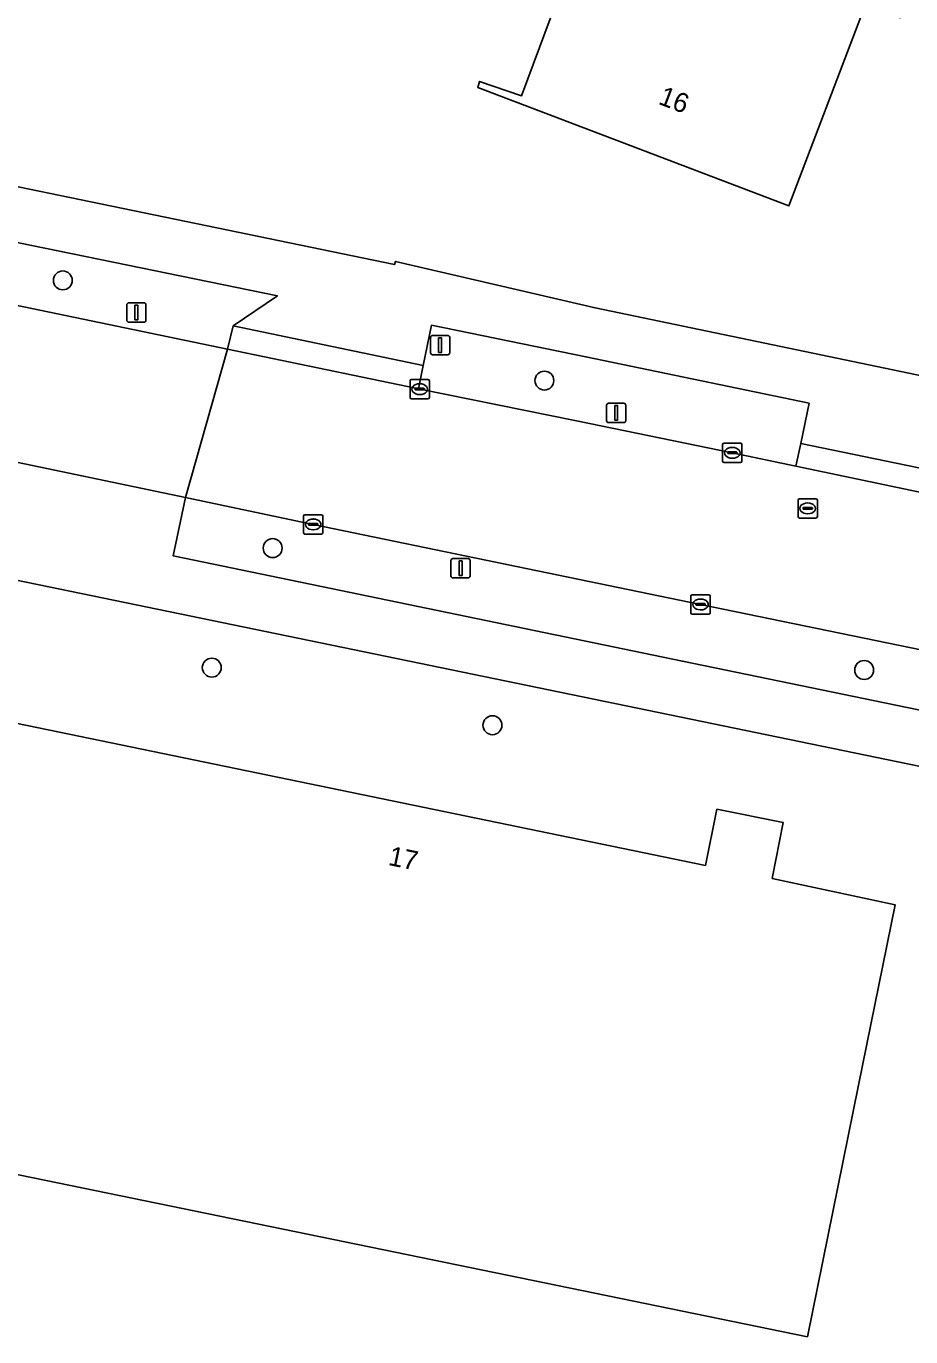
# Model space of a CAD drawing. Extents: x 157692 to 159674, y 381452 to 383291.
# Drawn here: x 158292 to 158337.7, y 382487 to 382554.7 of the extents above; entities that cross this region are included whole.
import ezdxf

# ---------------------------------------------------------------- set-up
doc = ezdxf.new("R2010")
doc.units = 0
for name, color, linetype in [('IMGEO_Berm_groen', 7, 'Continuous'), ('IMGEO_Boom', 7, 'Continuous'), ('IMGEO_Erf', 7, 'Continuous'), ('IMGEO_Kolk', 7, 'Continuous'), ('IMGEO_Lichtmast', 7, 'Continuous'), ('IMGEO_Pand', 7, 'Continuous'), ('IMGEO_Pand_nummerreeks', 7, 'Continuous'), ('IMGEO_Rijbaan_lokaal_gesloten', 7, 'Continuous'), ('IMGEO_Rioolput', 7, 'Continuous'), ('IMGEO_Verkeersbordpaal', 7, 'Continuous'), ('IMGEO_Voetpad_open', 7, 'Continuous')]:
    doc.layers.add(name, color=color, linetype=linetype)

msp = doc.modelspace()

# ---------------------------------------------------------------- linework, layer by layer
at = {"layer": 'IMGEO_Berm_groen'}
for points in [[(158285.883, 382544.714), (158285.48, 382542.785), (158285.228, 382541.605), (158302.415, 382538.043), (158302.697, 382539.25), (158304.989, 382540.809)], [(158332.478, 382535.245), (158320.944, 382537.65), (158312.955, 382539.284), (158312.529, 382537.196), (158312.285, 382535.999), (158320.449, 382534.334), (158328.512, 382532.685), (158331.802, 382531.993), (158332.059, 382533.173)], [(158348.451, 382519.172), (158348.728, 382520.358), (158347.973, 382520.508), (158326.867, 382524.85), (158306.84, 382528.987), (158300.233, 382530.369), (158299.595, 382527.37), (158325.936, 382521.917), (158348.088, 382517.356)]]:
    msp.add_lwpolyline(points, close=True, dxfattribs=at)
at = {"layer": 'IMGEO_Boom'}
for centre in [(158293.896, 382541.599), (158318.796, 382536.419), (158304.747, 382527.763), (158301.599, 382521.583), (158335.33, 382521.46), (158316.11, 382518.605)]:
    msp.add_circle(centre, 0.489, dxfattribs=at)
at = {"layer": 'IMGEO_Erf'}
for points in [[(158344.719, 382591.729), (158338.212, 382560.072), (158337.205, 382555.174), (158335.303, 382555.586), (158331.44, 382545.446), (158315.348, 382551.576), (158315.447, 382551.883), (158317.616, 382551.14), (158319.143, 382555.256), (158318.495, 382555.381), (158318.99, 382557.933), (158320.06, 382557.725), (158320.393, 382558.625), (158318.987, 382558.898), (158319.99, 382563.797), (158321.085, 382569.145), (158315.205, 382570.331), (158316.212, 382575.229), (158320.622, 382596.681)], [(158282.608, 382497.216), (158283.179, 382500), (158286.343, 382515.416), (158287.199, 382519.584), (158327.119, 382511.361), (158327.717, 382514.268), (158331.148, 382513.575), (158330.573, 382510.691), (158336.933, 382509.322), (158335.04, 382500), (158332.399, 382486.997)]]:
    msp.add_lwpolyline(points, close=True, dxfattribs=at)
for points in [[(158195.722, 382566.191), (158274.782, 382549.891), (158311.051, 382542.412), (158311.095, 382542.581), (158321.419, 382540.176), (158391.337, 382525.614), (158405.273, 382522.711), (158421.57, 382519.396), (158421.623, 382519.691), (158430.232, 382517.917), (158430.22, 382517.771), (158448.226, 382514.066), (158448.261, 382514.179), (158456.419, 382512.52)], [(158458.989, 382487.647), (158450.596, 382489.334), (158438.61, 382491.745), (158439.424, 382495.671), (158432.629, 382497.066), (158418.401, 382499.986), (158418.333, 382500), (158413.381, 382501.016), (158406.934, 382502.34), (158402.173, 382503.317), (158400.677, 382503.624), (158376.192, 382508.649), (158371.058, 382509.707), (158361.312, 382511.716), (158360.284, 382511.928), (158352.753, 382513.48), (158347.768, 382514.508), (158288.641, 382526.697), (158286.766, 382527.066)]]:
    msp.add_lwpolyline(points, dxfattribs=at)
at = {"layer": 'IMGEO_Kolk'}
for p, q in [((158311.925, 382536.477), (158312.777, 382536.477)), ((158311.85, 382535.551), (158311.85, 382536.403)), ((158312.109, 382535.971), (158312.109, 382535.983)), ((158312.547, 382535.934), (158312.149, 382535.934)), ((158312.152, 382536.02), (158312.55, 382536.02)), ((158312.338, 382536.257), (158312.363, 382536.257)), ((158312.593, 382535.983), (158312.593, 382535.971)), ((158312.851, 382536.403), (158312.851, 382535.551)), ((158312.777, 382535.477), (158311.925, 382535.477)), ((158312.361, 382535.697), (158312.336, 382535.697)), ((158328.011, 382532.26), (158328.011, 382533.112)), ((158328.086, 382533.186), (158328.938, 382533.186)), ((158329.012, 382533.112), (158329.012, 382532.26)), ((158328.27, 382532.68), (158328.27, 382532.692)), ((158328.708, 382532.643), (158328.31, 382532.643)), ((158328.313, 382532.729), (158328.711, 382532.729)), ((158328.499, 382532.966), (158328.524, 382532.966)), ((158328.754, 382532.692), (158328.754, 382532.68)), ((158328.938, 382532.186), (158328.086, 382532.186)), ((158328.522, 382532.406), (158328.497, 382532.406)), ((158306.343, 382528.56), (158306.343, 382529.412)), ((158306.418, 382529.486), (158307.27, 382529.486)), ((158306.645, 382529.029), (158307.043, 382529.029)), ((158306.831, 382529.266), (158306.856, 382529.266)), ((158307.344, 382529.412), (158307.344, 382528.56)), ((158307.27, 382528.486), (158306.418, 382528.486)), ((158306.602, 382528.98), (158306.602, 382528.992)), ((158307.04, 382528.943), (158306.642, 382528.943)), ((158306.854, 382528.706), (158306.829, 382528.706)), ((158307.086, 382528.992), (158307.086, 382528.98)), ((158326.37, 382524.423), (158326.37, 382525.275)), ((158326.445, 382525.349), (158327.297, 382525.349)), ((158326.858, 382525.129), (158326.883, 382525.129)), ((158327.371, 382525.275), (158327.371, 382524.423)), ((158327.297, 382524.349), (158326.445, 382524.349)), ((158326.629, 382524.843), (158326.629, 382524.855)), ((158327.067, 382524.806), (158326.669, 382524.806)), ((158326.672, 382524.892), (158327.07, 382524.892)), ((158326.881, 382524.569), (158326.856, 382524.569)), ((158327.113, 382524.855), (158327.113, 382524.843))]:
    msp.add_line(p, q, dxfattribs=at)
for points in [[(158311.925, 382536.477), (158312.777, 382536.477)], [(158311.85, 382535.551), (158311.85, 382536.403)], [(158312.851, 382536.403), (158312.851, 382535.551)], [(158312.777, 382535.477), (158311.925, 382535.477)], [(158328.011, 382532.26), (158328.011, 382533.112)], [(158328.086, 382533.186), (158328.938, 382533.186)], [(158329.012, 382533.112), (158329.012, 382532.26)], [(158328.938, 382532.186), (158328.086, 382532.186)], [(158306.343, 382528.56), (158306.343, 382529.412)], [(158306.418, 382529.486), (158307.27, 382529.486)], [(158307.344, 382529.412), (158307.344, 382528.56)], [(158307.27, 382528.486), (158306.418, 382528.486)], [(158326.37, 382524.423), (158326.37, 382525.275)], [(158326.445, 382525.349), (158327.297, 382525.349)], [(158327.371, 382525.275), (158327.371, 382524.423)], [(158327.297, 382524.349), (158326.445, 382524.349)]]:
    msp.add_lwpolyline(points, dxfattribs=at)
for centre, radius, start, end in [((158311.927, 382536.401), 0.0765, 91.55205, 178.44795), ((158311.927, 382536.401), 0.0765, 91.55205, 178.44795), ((158312.775, 382536.401), 0.0765, 1.55205, 88.44795), ((158312.775, 382536.401), 0.0765, 1.55205, 88.44795), ((158312.149, 382535.98), 0.0403, 85.87752, 175.75265), ((158312.146, 382535.97), 0.0366, 178.93798, 274.71019), ((158312.55, 382535.977), 0.043, 264.86636, 352.45326), ((158312.554, 382535.982), 0.0386, 1.73085, 96.63898), ((158311.927, 382535.553), 0.0765, 181.55205, 268.44795), ((158311.927, 382535.553), 0.0765, 181.55205, 268.44795), ((158312.775, 382535.553), 0.0765, 271.55205, 358.44795), ((158312.775, 382535.553), 0.0765, 271.55205, 358.44795), ((158328.088, 382533.11), 0.0765, 91.55205, 178.44795), ((158328.088, 382533.11), 0.0765, 91.55205, 178.44795), ((158328.936, 382533.11), 0.0765, 1.55205, 88.44795), ((158328.936, 382533.11), 0.0765, 1.55205, 88.44795), ((158328.31, 382532.689), 0.0403, 85.87752, 175.75265), ((158328.307, 382532.679), 0.0366, 178.93798, 274.71019), ((158328.711, 382532.686), 0.043, 264.86636, 352.45326), ((158328.715, 382532.691), 0.0386, 1.73085, 96.63898), ((158328.088, 382532.262), 0.0765, 181.55205, 268.44795), ((158328.088, 382532.262), 0.0765, 181.55205, 268.44795), ((158328.936, 382532.262), 0.0765, 271.55205, 358.44795), ((158328.936, 382532.262), 0.0765, 271.55205, 358.44795), ((158306.42, 382529.41), 0.0765, 91.55205, 178.44795), ((158306.42, 382529.41), 0.0765, 91.55205, 178.44795), ((158306.642, 382528.989), 0.0403, 85.87752, 175.75265), ((158307.047, 382528.991), 0.0386, 1.73085, 96.63898), ((158307.268, 382529.41), 0.0765, 1.55205, 88.44795), ((158307.268, 382529.41), 0.0765, 1.55205, 88.44795), ((158306.42, 382528.562), 0.0765, 181.55205, 268.44795), ((158306.42, 382528.562), 0.0765, 181.55205, 268.44795), ((158306.639, 382528.979), 0.0366, 178.93798, 274.71019), ((158307.043, 382528.986), 0.043, 264.86636, 352.45326), ((158307.268, 382528.562), 0.0765, 271.55205, 358.44795), ((158307.268, 382528.562), 0.0765, 271.55205, 358.44795), ((158326.447, 382525.273), 0.0765, 91.55205, 178.44795), ((158326.447, 382525.273), 0.0765, 91.55205, 178.44795), ((158327.295, 382525.273), 0.0765, 1.55205, 88.44795), ((158327.295, 382525.273), 0.0765, 1.55205, 88.44795), ((158326.447, 382524.425), 0.0765, 181.55205, 268.44795), ((158326.447, 382524.425), 0.0765, 181.55205, 268.44795), ((158326.669, 382524.852), 0.0403, 85.87752, 175.75265), ((158326.666, 382524.842), 0.0366, 178.93798, 274.71019), ((158327.07, 382524.849), 0.043, 264.86636, 352.45326), ((158327.074, 382524.854), 0.0386, 1.73085, 96.63898), ((158327.295, 382524.425), 0.0765, 271.55205, 358.44795), ((158327.295, 382524.425), 0.0765, 271.55205, 358.44795)]:
    msp.add_arc(centre, radius, start, end, dxfattribs=at)
for centre, major_axis, ratio, start_param, end_param in [((158312.337, 382535.977), (-0.387, 0.002), 0.722429, 4.712389, 7.853982), ((158312.362, 382535.977), (-0.39, 0.002), 0.717154, 1.570796, 4.712389), ((158328.498, 382532.686), (-0.387, 0.002), 0.722429, 4.712389, 7.853982), ((158328.523, 382532.686), (-0.39, 0.002), 0.717154, 1.570796, 4.712389), ((158306.83, 382528.986), (-0.387, 0.002), 0.722429, 4.712389, 7.853982), ((158306.855, 382528.986), (-0.39, 0.002), 0.717154, 1.570796, 4.712389), ((158326.857, 382524.849), (-0.387, 0.002), 0.722429, 4.712389, 7.853982), ((158326.882, 382524.849), (-0.39, 0.002), 0.717154, 1.570796, 4.712389)]:
    msp.add_ellipse(centre, major_axis=major_axis, ratio=ratio, start_param=start_param, end_param=end_param, dxfattribs=at)
at = {"layer": 'IMGEO_Lichtmast'}
for p, q in [((158313.967, 382526.322), (158313.967, 382527.122)), ((158313.967, 382527.122), (158313.967, 382526.322)), ((158314.067, 382527.222), (158314.857, 382527.222)), ((158314.857, 382527.222), (158314.067, 382527.222)), ((158314.957, 382527.122), (158314.957, 382526.322)), ((158314.957, 382526.322), (158314.957, 382527.122)), ((158314.857, 382526.222), (158314.067, 382526.222)), ((158314.067, 382526.222), (158314.857, 382526.222))]:
    msp.add_line(p, q, dxfattribs=at)
msp.add_lwpolyline([(158314.387, 382527.097), (158314.537, 382527.097), (158314.537, 382526.347), (158314.387, 382526.347), (158314.387, 382527.097)], dxfattribs=at)
for centre, start, end in [((158314.067, 382527.122), 90, 180), ((158314.067, 382527.122), 90, 180), ((158314.857, 382527.122), 0, 90), ((158314.857, 382527.122), 360, 90), ((158314.067, 382526.322), 180, 270), ((158314.067, 382526.322), 180, 270), ((158314.857, 382526.322), 270, 0), ((158314.857, 382526.322), 270, 0)]:
    msp.add_arc(centre, 0.1, start, end, dxfattribs=at)
at = {"layer": 'IMGEO_Pand'}
for points in [[(158319.99, 382563.797), (158318.987, 382558.898), (158320.393, 382558.625), (158320.06, 382557.725), (158318.99, 382557.933), (158318.495, 382555.381), (158319.143, 382555.256), (158317.616, 382551.14), (158315.447, 382551.883), (158315.348, 382551.576), (158331.44, 382545.446), (158335.303, 382555.586), (158337.205, 382555.174), (158338.212, 382560.072), (158344.719, 382591.729), (158320.622, 382596.681), (158316.212, 382575.229), (158315.205, 382570.331), (158321.085, 382569.145)], [(158286.343, 382515.416), (158283.179, 382500), (158282.608, 382497.216), (158332.399, 382486.997), (158335.04, 382500), (158336.933, 382509.322), (158330.573, 382510.691), (158331.148, 382513.575), (158327.717, 382514.268), (158327.119, 382511.361), (158287.199, 382519.584)]]:
    msp.add_lwpolyline(points, close=True, dxfattribs=at)
at = {"layer": 'IMGEO_Rijbaan_lokaal_gesloten'}
for points in [[(158185.305, 382550.409), (158192.209, 382549.881), (158194.28, 382549.723), (158195.875, 382549.606), (158197.514, 382549.46), (158198.742, 382549.325), (158207.155, 382548.401), (158218.614, 382547.142), (158219.845, 382546.957), (158221.185, 382546.711), (158237.723, 382543.32), (158240.875, 382542.65), (158242.179, 382542.381), (158248.059, 382541.17), (158259.953, 382538.72), (158260.015, 382538.714), (158289.255, 382532.72), (158289.761, 382532.565), (158290.003, 382532.509), (158300.233, 382530.369), (158302.415, 382538.043), (158285.228, 382541.605)], [(158339.525, 382530.385), (158331.802, 382531.993), (158328.512, 382532.685), (158320.449, 382534.334), (158312.285, 382535.999), (158311.71, 382536.116), (158302.415, 382538.043), (158300.233, 382530.369), (158306.84, 382528.987), (158326.867, 382524.85), (158347.973, 382520.508)]]:
    msp.add_lwpolyline(points, dxfattribs=at)
at = {"layer": 'IMGEO_Rioolput'}
for p, q in [((158331.911, 382529.388), (158331.911, 382530.24)), ((158331.986, 382530.314), (158332.838, 382530.314)), ((158332.17, 382529.808), (158332.17, 382529.82)), ((158332.608, 382529.771), (158332.21, 382529.771)), ((158332.213, 382529.857), (158332.611, 382529.857)), ((158332.399, 382530.094), (158332.424, 382530.094)), ((158332.654, 382529.82), (158332.654, 382529.808)), ((158332.912, 382530.24), (158332.912, 382529.388)), ((158332.838, 382529.314), (158331.986, 382529.314)), ((158332.422, 382529.534), (158332.397, 382529.534))]:
    msp.add_line(p, q, dxfattribs=at)
for points in [[(158331.911, 382529.388), (158331.911, 382530.24)], [(158331.986, 382530.314), (158332.838, 382530.314)], [(158332.912, 382530.24), (158332.912, 382529.388)], [(158332.838, 382529.314), (158331.986, 382529.314)]]:
    msp.add_lwpolyline(points, dxfattribs=at)
for centre, radius, start, end in [((158331.988, 382530.238), 0.0765, 91.55205, 178.44795), ((158331.988, 382530.238), 0.0765, 91.55205, 178.44795), ((158332.21, 382529.817), 0.0403, 85.87752, 175.75265), ((158332.207, 382529.807), 0.0366, 178.93798, 274.71019), ((158332.611, 382529.814), 0.043, 264.86636, 352.45326), ((158332.615, 382529.819), 0.0386, 1.73085, 96.63898), ((158332.836, 382530.238), 0.0765, 1.55205, 88.44795), ((158332.836, 382530.238), 0.0765, 1.55205, 88.44795), ((158331.988, 382529.39), 0.0765, 181.55205, 268.44795), ((158331.988, 382529.39), 0.0765, 181.55205, 268.44795), ((158332.836, 382529.39), 0.0765, 271.55205, 358.44795), ((158332.836, 382529.39), 0.0765, 271.55205, 358.44795)]:
    msp.add_arc(centre, radius, start, end, dxfattribs=at)
for centre, major_axis, ratio, start_param, end_param in [((158332.398, 382529.814), (-0.387, 0.002), 0.722429, 4.712389, 7.853982), ((158332.423, 382529.814), (-0.39, 0.002), 0.717154, 1.570796, 4.712389)]:
    msp.add_ellipse(centre, major_axis=major_axis, ratio=ratio, start_param=start_param, end_param=end_param, dxfattribs=at)
at = {"layer": 'IMGEO_Verkeersbordpaal'}
for p, q in [((158297.207, 382539.539), (158297.207, 382540.339)), ((158297.207, 382540.339), (158297.207, 382539.539)), ((158297.307, 382540.439), (158298.097, 382540.439)), ((158298.097, 382540.439), (158297.307, 382540.439)), ((158298.197, 382540.339), (158298.197, 382539.539)), ((158298.197, 382539.539), (158298.197, 382540.339)), ((158298.097, 382539.439), (158297.307, 382539.439)), ((158297.307, 382539.439), (158298.097, 382539.439)), ((158312.909, 382537.853), (158312.909, 382538.653)), ((158312.909, 382538.653), (158312.909, 382537.853)), ((158313.009, 382538.753), (158313.799, 382538.753)), ((158313.799, 382538.753), (158313.009, 382538.753)), ((158313.899, 382538.653), (158313.899, 382537.853)), ((158313.899, 382537.853), (158313.899, 382538.653)), ((158313.799, 382537.753), (158313.009, 382537.753)), ((158313.009, 382537.753), (158313.799, 382537.753)), ((158322.014, 382534.35), (158322.014, 382535.15)), ((158322.014, 382535.15), (158322.014, 382534.35)), ((158322.114, 382535.25), (158322.904, 382535.25)), ((158322.904, 382535.25), (158322.114, 382535.25)), ((158323.004, 382535.15), (158323.004, 382534.35)), ((158323.004, 382534.35), (158323.004, 382535.15)), ((158322.904, 382534.25), (158322.114, 382534.25)), ((158322.114, 382534.25), (158322.904, 382534.25))]:
    msp.add_line(p, q, dxfattribs=at)
for points in [[(158297.627, 382540.314), (158297.777, 382540.314), (158297.777, 382539.564), (158297.627, 382539.564), (158297.627, 382540.314)], [(158313.329, 382538.628), (158313.479, 382538.628), (158313.479, 382537.878), (158313.329, 382537.878), (158313.329, 382538.628)], [(158322.434, 382535.125), (158322.584, 382535.125), (158322.584, 382534.375), (158322.434, 382534.375), (158322.434, 382535.125)]]:
    msp.add_lwpolyline(points, dxfattribs=at)
for centre, start, end in [((158297.307, 382540.339), 90, 180), ((158297.307, 382540.339), 90, 180), ((158298.097, 382540.339), 0, 90), ((158298.097, 382540.339), 360, 90), ((158297.307, 382539.539), 180, 270), ((158297.307, 382539.539), 180, 270), ((158298.097, 382539.539), 270, 0), ((158298.097, 382539.539), 270, 0), ((158313.009, 382538.653), 90, 180), ((158313.009, 382538.653), 90, 180), ((158313.799, 382538.653), 0, 90), ((158313.799, 382538.653), 360, 90), ((158313.009, 382537.853), 180, 270), ((158313.009, 382537.853), 180, 270), ((158313.799, 382537.853), 270, 0), ((158313.799, 382537.853), 270, 0), ((158322.114, 382535.15), 90, 180), ((158322.114, 382535.15), 90, 180), ((158322.904, 382535.15), 0, 90), ((158322.904, 382535.15), 360, 90), ((158322.114, 382534.35), 180, 270), ((158322.114, 382534.35), 180, 270), ((158322.904, 382534.35), 270, 0), ((158322.904, 382534.35), 270, 0)]:
    msp.add_arc(centre, 0.1, start, end, dxfattribs=at)
at = {"layer": 'IMGEO_Voetpad_open'}
for points in [[(158430.22, 382517.771), (158430.232, 382517.917), (158421.623, 382519.691), (158421.57, 382519.396), (158405.273, 382522.711), (158391.337, 382525.614), (158321.419, 382540.176), (158311.095, 382542.581), (158311.051, 382542.412), (158274.782, 382549.891), (158195.722, 382566.191)], [(158226.605, 382553.753), (158232.366, 382552.535), (158232.626, 382553.825), (158248.225, 382550.53), (158246.372, 382552.587), (158246.43, 382552.832), (158278.14, 382546.35), (158277.755, 382544.399), (158285.48, 382542.785), (158285.883, 382544.714), (158304.989, 382540.809), (158302.697, 382539.25), (158312.529, 382537.196), (158312.955, 382539.284), (158320.944, 382537.65), (158332.478, 382535.245), (158332.059, 382533.173), (158339.75, 382531.581)], [(158300.233, 382530.369), (158290.003, 382532.509), (158289.905, 382532.024), (158289.627, 382532.083)], [(158281.725, 382528.042), (158286.738, 382527.074), (158286.766, 382527.066), (158288.641, 382526.697), (158347.768, 382514.508), (158352.753, 382513.48), (158360.284, 382511.928), (158360.691, 382514.764), (158360.631, 382516.626), (158359.15, 382516.931), (158348.451, 382519.172), (158348.088, 382517.356), (158325.936, 382521.917), (158299.595, 382527.37), (158300.233, 382530.369)]]:
    msp.add_lwpolyline(points, dxfattribs=at)
for points in [[(158302.697, 382539.25), (158302.415, 382538.043), (158311.71, 382536.116), (158312.285, 382535.999), (158312.529, 382537.196)], [(158331.802, 382531.993), (158339.525, 382530.385), (158339.75, 382531.581), (158332.059, 382533.173)]]:
    msp.add_lwpolyline(points, close=True, dxfattribs=at)

# ---------------------------------------------------------------- texts
at = {"layer": 'IMGEO_Pand_nummerreeks'}
for s, rotation, p in [('16', 339.14643, (158324.639, 382550.733)), ('17', 348.34134, (158310.683, 382511.39))]:
    msp.add_text(s, height=1, rotation=rotation, dxfattribs=at).set_placement(p)

doc.saveas('drawing.dxf')
